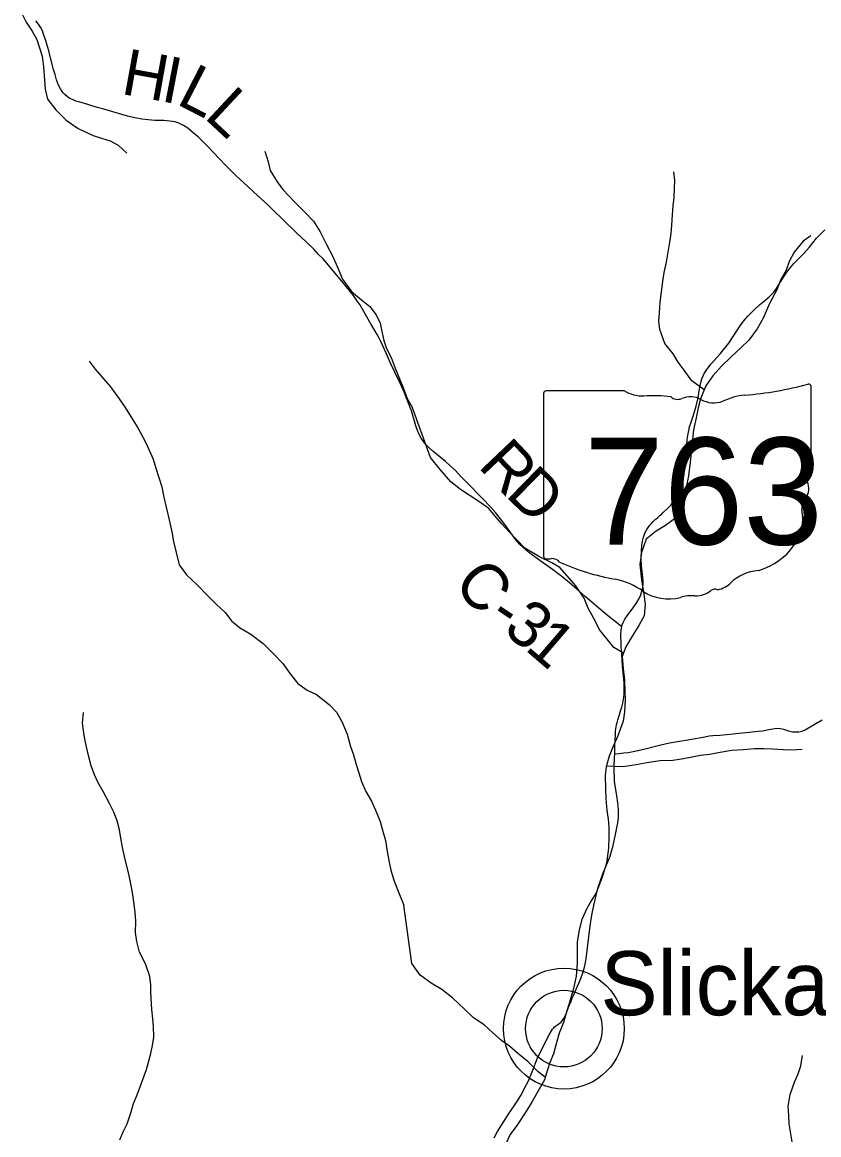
# Model space of a CAD drawing. Extents: x 1451455 to 1749751, y 218250 to 574981.
# Drawn here: x 1609181 to 1614363, y 250750 to 257986 of the extents above; entities that cross this region are included whole.
import ezdxf

# ---------------------------------------------------------------- set-up
doc = ezdxf.new("R2010")
doc.units = 0
for name, color, linetype in [('GM_X_County_Road', 7, 'Continuous'), ('GM_X_County_Road_Text', 7, 'Continuous'), ('GM_X_Minor_River', 7, 'Continuous'), ('GM_X_State_Location', 7, 'Continuous'), ('GM_X_State_Route', 7, 'Continuous'), ('GM_X_State_Shield', 7, 'Continuous'), ('GM_X_Township_ROW', 7, 'Continuous'), ('GM_X_Unincorporated', 7, 'Continuous'), ('GM_X_Unincorporated_Location', 7, 'Continuous'), ('GM_X_Unincorporated_Text', 7, 'Continuous')]:
    doc.layers.add(name, color=color, linetype=linetype)

msp = doc.modelspace()

# ---------------------------------------------------------------- linework, layer by layer
at = {"layer": 'GM_X_County_Road'}
msp.add_lwpolyline([(1613081.3, 254053.2), (1613057, 254072.9), (1613000.4, 254118.8), (1612960.7, 254151.5), (1612929.6, 254177.2), (1612844, 254251.1), (1612803.3, 254286.3), (1612741.7, 254339.5), (1612690.4, 254380.5), (1612630.1, 254425.7), (1612563.8, 254473.8), (1612494.7, 254523.4), (1612461.2, 254549.4), (1612436.7, 254570.9), (1612416, 254591.7), (1612394.8, 254616.4), (1612369.5, 254650.4), (1612321.1, 254719.9), (1612293.5, 254756.2), (1612260.6, 254796.6), (1612225.8, 254835.5), (1612178.4, 254885.1), (1612072.4, 254991.2), (1612043.3, 255022.1), (1612034.3, 255031.4), (1611998.7, 255069.8), (1611963.2, 255103.7), (1611933.7, 255129.5), (1611852, 255195.4), (1611825.3, 255219.5), (1611807.1, 255238.5), (1611790.6, 255258.8), (1611776, 255280.5), (1611763.3, 255303.5), (1611751.6, 255330.5), (1611741.1, 255361.6), (1611713, 255459.3), (1611695, 255508.5), (1611660.5, 255590), (1611634, 255650.1), (1611577.5, 255768.5), (1611549.8, 255828), (1611513.6, 255908.7), (1611500.3, 255935.1), (1611489.2, 255955.1), (1611474.1, 255980.4), (1611450.9, 256019.8), (1611403.2, 256105.1), (1611377.1, 256149.7), (1611358.9, 256176.4), (1611335.5, 256207.3), (1611260.2, 256300.9), (1611193.4, 256382.9), (1611162.7, 256419.7), (1611136.5, 256448.5), (1611109.6, 256476), (1611080.8, 256506.6), (1611029, 256557.3), (1610969, 256611), (1610870, 256709.2), (1610818.5, 256758.7), (1610777.9, 256797.6), (1610686.3, 256881.9), (1610648.2, 256918), (1610570.9, 256988.8), (1610538.2, 257020.9), (1610506.2, 257053.6), (1610465.3, 257096.2), (1610388.2, 257176.8), (1610354.1, 257212.2), (1610328.3, 257237.3), (1610293.7, 257267.3), (1610258.1, 257296.1), (1610230.8, 257314.2), (1610213.8, 257323), (1610195.4, 257330.9), (1610176.9, 257337), (1610159.8, 257340.4), (1610141.2, 257343.1), (1610102, 257345.6), (1610042.9, 257347.4), (1610000.4, 257350), (1609958.2, 257355), (1609913.5, 257363.3), (1609866.1, 257374.8), (1609828.6, 257385.5), (1609806.7, 257392), (1609712.5, 257419.8), (1609668.1, 257431.4), (1609609, 257450.2), (1609549.1, 257467.1), (1609530.3, 257472.8), (1609512, 257480.2), (1609491.7, 257490.7), (1609475.4, 257501.5), (1609458.1, 257515.4), (1609447.9, 257525.6), (1609440.2, 257535), (1609429.1, 257552.9), (1609418, 257576.8), (1609405.2, 257610.1), (1609395.1, 257644.9), (1609385.1, 257679.3), (1609367.3, 257745.4), (1609353.4, 257799.1), (1609333.8, 257864.8), (1609317.9, 257914.8), (1609312.3, 257930.2), (1609300.2, 257953.4), (1609286.5, 257973.8), (1609269.7, 257995.9)], dxfattribs=at)
at = {"layer": 'GM_X_Minor_River'}
for points in [[(1609181.3, 258038.1), (1609206.6, 257985.6), (1609245.8, 257926.9), (1609277, 257874.3), (1609311.4, 257765.5), (1609320.4, 257695.2), (1609327.1, 257608.9), (1609330.3, 257550.7), (1609345.4, 257486.3), (1609400.4, 257415.3), (1609467.4, 257348.2)], [(1609467.4, 257348.2), (1609544.7, 257294.9), (1609642.2, 257249.4), (1609696, 257232.6), (1609753.7, 257213.7), (1609805.4, 257186.9), (1609862.7, 257133.9)], [(1610759.8, 257147.1), (1610780.8, 257078.6), (1610794, 257022.3), (1610838.9, 256947.4), (1610876.2, 256896.8), (1610951.1, 256819.5), (1611016.2, 256754.4), (1611075.4, 256691.4), (1611118.4, 256622.6), (1611161.2, 256539.8), (1611202.1, 256463), (1611236.9, 256382.3), (1611263.9, 256313.8), (1611322.8, 256234.7), (1611388.1, 256179.6), (1611441.5, 256136.8), (1611484.7, 256082), (1611509.9, 256027.5), (1611521.1, 255973.2), (1611534.3, 255914.9), (1611551.5, 255864.5), (1611580.7, 255806), (1611607.7, 255735.4), (1611634.7, 255666.9), (1611661.8, 255604.3), (1611684.8, 255537.8), (1611719.9, 255477.2)], [(1613617.8, 255595.8), (1613538.2, 255652.9), (1613487.3, 255721.8), (1613448.1, 255774.4), (1613414.9, 255829), (1613361.9, 255896), (1613329.4, 255986.6), (1613322.2, 256040.8), (1613327.1, 256094.8), (1613332.2, 256164.9), (1613339.3, 256232.9), (1613348.4, 256298.8), (1613357.4, 256358.8), (1613372.4, 256424.7), (1613383.5, 256490.6), (1613394.5, 256554.5), (1613403.4, 256612.5), (1613406.3, 256666.5), (1613411.4, 256732.6), (1613416.3, 256792.6), (1613421.2, 256846.6), (1613424.1, 256904.7), (1613426.9, 256956.7), (1613419.8, 257012.9)], [(1614312, 256596.5), (1614261.4, 256561.2), (1614202.2, 256490), (1614171.2, 256430.4), (1614150.3, 256372.6), (1614113.2, 256309.1), (1614090.2, 256245.3), (1614042.7, 256155.9), (1614001.2, 256060.4), (1613962, 255990.9), (1613908.8, 255917.6), (1613858, 255870.3), (1613790.9, 255807.2), (1613729.9, 255748.1), (1613672.8, 255684.8), (1613627.8, 255621.4), (1613594.4, 255535.8), (1613577.4, 255478), (1613564.4, 255412.1), (1613547.1, 255334.2), (1613532.7, 255184.2), (1613525.7, 255124.2), (1613516.3, 255036.2), (1613503.2, 254970.3), (1613487.9, 254892.5), (1613466.8, 254822.7), (1613431.8, 254761.1), (1613366.9, 254712), (1613304.3, 254675), (1613239.4, 254623.9), (1613209.9, 254536.2), (1613198.7, 254458.3), (1613209.1, 254360), (1613221.8, 254279.6), (1613232.5, 254201.4), (1613227.3, 254125.3), (1613192.2, 254061.8), (1613149.1, 253992.4), (1613107.9, 253922.9), (1613082.9, 253861.2), (1613089.6, 253783), (1613098.4, 253706.7), (1613101.2, 253632.6), (1613104.4, 253580.5), (1613099.1, 253500.4), (1613090.1, 253440.5), (1613056.5, 253344.9), (1613021.2, 253265.3), (1613000.3, 253211.5), (1612979.2, 253143.8), (1612974.2, 253085.8), (1612974.8, 252997.6), (1612977.8, 252937.5), (1612984.6, 252859.3), (1612993.7, 252803.1), (1612996.9, 252753), (1612997.8, 252684.9), (1612994.6, 252612.8), (1612983, 252516.9), (1612953.5, 252425.2), (1612913.8, 252323.6), (1612883, 252272), (1612854.1, 252220.4), (1612820.9, 252148.8), (1612803.8, 252083), (1612790.5, 252003.1), (1612791.3, 251931), (1612790.3, 251864.9), (1612784.9, 251780.9), (1612767.6, 251701), (1612746.3, 251625.3), (1612723.2, 251555.5), (1612702, 251479.7), (1612674.8, 251410), (1612653.7, 251340.3), (1612636.6, 251276.5), (1612613.6, 251218.7), (1612596.8, 251164.9), (1612577.8, 251107.1), (1612544.8, 251045.5), (1612499.5, 250966.1), (1612462.4, 250904.6), (1612398.8, 250809.4), (1612355.9, 250752), (1612324.8, 250686.4)], [(1609616.3, 255780.2), (1609655.5, 255729.5), (1609698.8, 255678.7), (1609755.9, 255613.8), (1609812.8, 255536.7), (1609850, 255480.1), (1609889.1, 255417.4), (1609934.1, 255348.6), (1609963.3, 255292), (1609988.6, 255241.5), (1610033.2, 255144.7), (1610050.3, 255084.3), (1610088.5, 254963.4), (1610101.5, 254897.1), (1610116.5, 254830.7), (1610137.3, 254750.2), (1610154.2, 254671.8), (1610165.2, 254607.5), (1610182.2, 254537.1), (1610203, 254456.6), (1610250.1, 254391.8), (1610323.1, 254322.6), (1610382.2, 254261.6), (1610443.4, 254200.6), (1610500.6, 254145.6), (1610541.9, 254092.9), (1610595.2, 254048.1), (1610668.7, 254004.9), (1610747.9, 253945.7), (1610816.9, 253876.5), (1610876, 253815.5), (1610925, 253746.7), (1610974.2, 253685.8), (1611035.5, 253640.8), (1611095.2, 253613.9), (1611178.3, 253548.6), (1611225.6, 253497.8), (1611260.7, 253437.1), (1611295.5, 253354.5), (1611316.3, 253274), (1611335.5, 253221.6), (1611352.6, 253157.2), (1611371.7, 253102.8), (1611388.9, 253046.4), (1611416, 252981.9), (1611453.1, 252919.2), (1611480.2, 252860.7), (1611509.1, 252788.1), (1611530.1, 252715.7), (1611543.3, 252663.4), (1611554.2, 252593.1), (1611565.3, 252532.8), (1611578.4, 252470.5), (1611601.3, 252400), (1611636, 252311.3), (1611663, 252242.8)], [(1613091.6, 253882.5), (1613029.8, 253918.1), (1612986.6, 253972.8), (1612939.5, 254031.6), (1612898.7, 254108.4), (1612863.8, 254175), (1612836.8, 254239.5), (1612782.1, 254320.5), (1612727.1, 254385.4), (1612677.9, 254440.2), (1612626.3, 254469.1), (1612546.9, 254508.4), (1612451.7, 254565.9), (1612398.5, 254618.8), (1612349.3, 254671.6), (1612300.1, 254722.5), (1612256.9, 254773.2), (1612215.7, 254823.9), (1612164.2, 254860.8), (1612088.9, 254910), (1612031.5, 254946.9), (1611970.2, 254996), (1611899.5, 255077.2), (1611836.6, 255154.3), (1611719.9, 255477.2)], [(1609816.1, 250715.9), (1609838.9, 250769.7), (1609863.7, 250821.4), (1609886.8, 250893.3), (1609905.7, 250953.1), (1609928.6, 251008.9), (1609951.5, 251068.8), (1609989.2, 251174.4), (1610018.8, 251278.3), (1610029.5, 251330.2), (1610036.4, 251384.2), (1610035.4, 251454.4), (1610030.2, 251504.6), (1610025.1, 251564.8), (1610018.7, 251675.1), (1610017.5, 251725.3), (1610010.3, 251779.5), (1609983.5, 251862.1), (1609944.6, 251936.8), (1609925.7, 252007.2), (1609918.5, 252065.4), (1609919.7, 252139.6), (1609916.5, 252195.8), (1609909.3, 252250), (1609898.5, 252326.3), (1609885.5, 252392.6), (1609870.5, 252465), (1609851.6, 252539.5), (1609832.8, 252617.9), (1609821.7, 252678.2), (1609814.5, 252732.4), (1609799.4, 252790.8), (1609778.2, 252847.2), (1609749.1, 252903.7), (1609708.2, 252982.5), (1609675, 253039.1), (1609651.8, 253091.5), (1609630.7, 253150), (1609615.5, 253208.3), (1609596.6, 253280.8), (1609583.6, 253347.1), (1609572.8, 253427.4), (1609579.8, 253495.5)], [(1612981, 253149.7), (1613089.3, 253144.1), (1613161.5, 253155), (1613257.9, 253173.5), (1613330.2, 253184.4), (1613414.3, 253187.1), (1613482.5, 253196.1), (1613538.7, 253207.2), (1613593, 253218.4), (1613655.1, 253225.5), (1613709.4, 253236.7), (1613797.7, 253251.3), (1613873.8, 253256.2), (1613944, 253261.1), (1614006, 253262.1), (1614062.1, 253259.3), (1614132.1, 253256.2), (1614182.1, 253253.4), (1614254.2, 253258.3)], [(1612583.6, 251124.7), (1612536.6, 251159.8), (1612471.6, 251224.9), (1612402.4, 251280.1), (1612351.2, 251326.9), (1612299.7, 251363.8), (1612242.4, 251412.7), (1612185.2, 251463.7), (1612115.9, 251510.8), (1612056.8, 251567.8), (1611981.9, 251639), (1611910.7, 251694.2), (1611841.3, 251735.4), (1611770.1, 251788.5), (1611715.3, 251863.5), (1611663, 252242.8)], [(1614188.8, 250703.7), (1614181.6, 250755.9), (1614170.7, 250820.2), (1614167.5, 250874.3), (1614164.5, 250934.4), (1614175.8, 251012.4), (1614205.1, 251092), (1614228, 251145.8), (1614246.8, 251197.5), (1614257.9, 251265.5)]]:
    msp.add_lwpolyline(points, dxfattribs=at)
at = {"layer": 'GM_X_State_Route'}
for points in [[(1613076.1, 253513.2), (1613082, 253531.9), (1613088.5, 253556.9), (1613094.9, 253595.3), (1613097, 253617.8), (1613097.7, 253647), (1613096, 253689.3), (1613086.5, 253800.3), (1613080.9, 253872.4), (1613078.3, 253924.7), (1613076.9, 253957.4), (1613076.1, 253986.9), (1613075.6, 254006.7), (1613077, 254030.1), (1613080.4, 254050), (1613081.3, 254053.2), (1613084.9, 254066.2), (1613091.2, 254081.9), (1613102.2, 254102.6), (1613116.9, 254124.8), (1613160.2, 254182.6), (1613180.4, 254212.1), (1613194.5, 254237.5), (1613205.2, 254260.8), (1613212.9, 254285.3), (1613217.7, 254310.4), (1613219.6, 254335.8), (1613219.6, 254348.6), (1613218.4, 254374.5), (1613215.8, 254395.3), (1613209.9, 254449.5), (1613207.9, 254498.8), (1613208.7, 254548.3), (1613211.1, 254581.4), (1613215.7, 254611), (1613222.5, 254636.9), (1613232.3, 254661.8), (1613244.8, 254685.5), (1613257.8, 254705), (1613265.6, 254715.7), (1613274.5, 254725.8), (1613285.7, 254737.4), (1613297.5, 254748.9), (1613299.9, 254751.1), (1613304.3, 254754.9), (1613315.5, 254763.9), (1613332.1, 254778.7), (1613334.4, 254780.7), (1613348.7, 254793.9), (1613355.9, 254800.4), (1613374.3, 254818.2), (1613378.8, 254822.8), (1613400.4, 254845.6), (1613420.5, 254869.7), (1613438.2, 254895.8), (1613451.8, 254921.1), (1613464.1, 254950.6), (1613473.1, 254978.2), (1613480.7, 255009.5), (1613486.5, 255044.6), (1613489.9, 255072.7), (1613494, 255112.7), (1613497.2, 255161.9), (1613500.7, 255205.1), (1613503.9, 255243.7), (1613509.5, 255287.8), (1613512.6, 255308.5), (1613516.8, 255330.2), (1613522.7, 255355.1), (1613532.5, 255384.6), (1613543.1, 255416.5), (1613553.8, 255452.5), (1613565.2, 255488.6), (1613577.5, 255543.4), (1613585, 255587.9), (1613591.3, 255622), (1613595.4, 255642.7), (1613602.1, 255665.4), (1613611.1, 255686.7), (1613618.2, 255700.7), (1613633.7, 255727.6), (1613662.7, 255763.8), (1613723.7, 255832.1), (1613777.5, 255899.4), (1613828.9, 255978.8), (1613850.7, 256011.9), (1613872.8, 256040.7), (1613901.1, 256073), (1613938, 256110.7), (1613976.5, 256146.6), (1613998.9, 256166), (1614039.5, 256199.1), (1614056, 256214.5), (1614071, 256231.1), (1614088.2, 256254.5), (1614133.2, 256326.8), (1614155.4, 256359.5), (1614179.4, 256391.2), (1614200.8, 256416.3), (1614225.8, 256442.6), (1614264.9, 256482.1), (1614299.9, 256520.6), (1614347.7, 256580.3), (1614401.5, 256635.1)], [(1613031.9, 253106.4), (1613031.7, 253110.1), (1613031.6, 253146.3), (1613034.8, 253201.9), (1613035.4, 253227.7), (1613036.7, 253280.5), (1613039.9, 253352.8), (1613041.3, 253372.3), (1613043.1, 253389.1), (1613045.2, 253403.6), (1613047.5, 253415.3), (1613050.8, 253431.3), (1613055.4, 253447.5), (1613066.2, 253482.1), (1613076.1, 253513.2)], [(1612251.7, 250729.8), (1612273.3, 250770.6), (1612298.5, 250813.1), (1612345.5, 250884.5), (1612398.6, 250963.5), (1612414.3, 250988.5), (1612424, 251005.5), (1612444.4, 251042.6), (1612446.9, 251048.6), (1612474.2, 251100.5), (1612506.6, 251181.3), (1612534.1, 251249.5), (1612554.5, 251290.8), (1612584.1, 251349.3), (1612608.6, 251399.7), (1612623.5, 251425.6), (1612630.9, 251436.8), (1612638.4, 251444.8), (1612644.7, 251452), (1612652.5, 251458.7), (1612672.1, 251470.8), (1612686.7, 251482.3), (1612698.6, 251496.5), (1612708.2, 251512.9), (1612721.1, 251542.6), (1612735.8, 251579.1), (1612751.3, 251618.8), (1612758.5, 251637.1), (1612765.4, 251651.9), (1612771.7, 251667.1), (1612780, 251685.2), (1612815, 251766.1), (1612828.4, 251802.7), (1612836.5, 251830.7), (1612842.9, 251859.1), (1612848.7, 251894.5), (1612876.6, 252109.2), (1612886.9, 252177.4), (1612899.4, 252241.9), (1612914, 252306.1), (1612928.5, 252360.1), (1612940.4, 252397.8), (1612959.1, 252447.1), (1612995.7, 252534.8), (1613005.7, 252562.4), (1613015.3, 252593.4), (1613025, 252631.3), (1613040, 252701.8), (1613055.3, 252778.8), (1613059.5, 252810.9), (1613060.6, 252836.7), (1613059.6, 252865.9), (1613056.3, 252908.1), (1613049.4, 252956.6), (1613037.1, 253031.2), (1613034.7, 253052), (1613033, 253077.2), (1613031.9, 253106.4)]]:
    msp.add_lwpolyline(points, dxfattribs=at)
at = {"layer": 'GM_X_State_Shield'}
for p, q in [((1613099.8, 255588.4), (1612590.2, 255588.4)), ((1614313.3, 255061.9), (1614313.3, 255614.6)), ((1612573.1, 255570.3), (1612573.1, 254513.6)), ((1614313.1, 255062), (1614313.3, 255061.9))]:
    msp.add_line(p, q, dxfattribs=at)
for centre, major_axis, start_param, end_param in [((1612593, 255572.5), (20.2, 0), 1.712693, 3.28349), ((1613221.2, 255711.1), (195.5, 0), 4.042523, 4.731795), ((1613693.4, 257029), (1845.5, 0), 4.814394, 5.042369), ((1614294, 255616.9), (19.4, 0), 6.141152, 7.989035), ((1613286, 254995.2), (702, 0), 1.404758, 1.657858), ((1613445.4, 255578), (56.4, 0), 3.836095, 5.185415), ((1613528.2, 255455.9), (117.3, 0), 0.950623, 2.079405), ((1613679.6, 255623.4), (141.1, 0), 4.081561, 5.145723), ((1613928.8, 255265.7), (371.3, 0), 1.699011, 2.107814), ((1614308.8, 255021.3), (30, 0), 1.883978, 3.671073), ((1614118, 254951.4), (180, 0), 5.934695, 6.695948), ((1614292.6, 255059.8), (20.7, 0), 5.05454, 6.418171), ((1614382.7, 254830.6), (130.9, 0), 2.387724, 3.262537), ((1613796.8, 254760.3), (461.6, 0), 5.101752, 6.440018), ((1612593.2, 254511.3), (20.3, 0), 3.00124, 4.508301), ((1612596.3, 254619.4), (155.2, 0), 4.665946, 4.897461), ((1612628, 254452.7), (56, 0), 0.519207, 1.627899), ((1613334.6, 255402), (1332.7, 0), 4.195997, 4.488961), ((1613991.4, 254217), (252.8, 0), 1.647645, 2.488434), ((1612937.3, 254038.9), (417, 0), 0.823519, 1.323587), ((1613388.3, 254447.4), (264.6, 0), 4.026481, 4.996735), ((1613560.5, 254368.3), (141, 0), 4.691044, 5.507374), ((1613688, 254266), (39.7, 0), 1.147584, 2.315152), ((1613671.1, 254411.2), (149.1, 0), 4.937069, 5.64225), ((1613541.1, 254082.1), (217.4, 0), 1.495662, 1.94098)]:
    msp.add_ellipse(centre, major_axis=major_axis, ratio=0.8, start_param=start_param, end_param=end_param, dxfattribs=at)
at = {"layer": 'GM_X_Township_ROW'}
msp.add_lwpolyline([(1613035.4, 253227.7), (1613065.1, 253230.4), (1613094.1, 253232.8), (1613123.3, 253237), (1613155.1, 253242.7), (1613224.5, 253258.7), (1613335.1, 253285.3), (1613392.4, 253298), (1613443.9, 253307.5), (1613524.6, 253320.9), (1613621.1, 253338.8), (1613650.1, 253343.3), (1613672.7, 253345.9), (1613718.5, 253349.7), (1613762.3, 253352.2), (1613786, 253354.7), (1613844.3, 253361.1), (1613909.2, 253368.1), (1613967.8, 253374.1), (1613997, 253377.5), (1614039.1, 253384.9), (1614077.8, 253392.2), (1614097.4, 253393.5), (1614113.6, 253392.1), (1614132.7, 253387.5), (1614166.9, 253376.5), (1614192.2, 253371), (1614214.8, 253369.9), (1614234.2, 253371.2), (1614253.1, 253375.5), (1614274.2, 253383.3), (1614296.9, 253395.5), (1614343.7, 253423.9), (1614385.7, 253447.7)], dxfattribs=at)
at = {"layer": 'GM_X_Unincorporated'}
for radius in [392.8, 249]:
    msp.add_circle((1612704.8, 251440.1), radius, dxfattribs=at)
at = {"layer": 'GM_X_Unincorporated_Location'}
msp.add_line((1612704.8, 251440.1), (1612704.8, 251440.1), dxfattribs=at)

# ---------------------------------------------------------------- texts
at = {"layer": 'GM_X_County_Road_Text'}
for s, rotation, p in [('H', 349.78696, (1609817.6, 257520.5)), ('I', 349.07394, (1610076.4, 257473.9)), ('L', 332.75074, (1610176.1, 257457.9)), ('L', 317.10125, (1610357.9, 257367.6)), ('R', 313.52194, (1612139.6, 255096)), ('D', 315.68111, (1612317.8, 254908.7)), ('C', 311.01447, (1611977.7, 254330.4)), ('3', 321.36884, (1612301.2, 254022.7)), ('-', 326.1746, (1612204.3, 254087.4)), ('1', 319.4608, (1612443.6, 253909))]:
    msp.add_text(s, height=300, rotation=rotation, dxfattribs=at).set_placement(p)
at = {"layer": 'GM_X_State_Location'}
for s in ['s', 'r']:
    msp.add_text(s, height=1, dxfattribs=at).set_placement((1613423.6, 254971.7))
msp.add_text('763', height=1, rotation=0.00001, dxfattribs=at).set_placement((1613070.6, 254898.9))
at = {"layer": 'GM_X_State_Shield'}
msp.add_text('763', height=696.1, dxfattribs=at).set_placement((1612836.7, 254588.1))
at = {"layer": 'GM_X_Unincorporated_Text'}
msp.add_text('Slickaway', height=417, rotation=0.00001, dxfattribs=at).set_placement((1612943, 251526.8))

doc.saveas('drawing.dxf')
